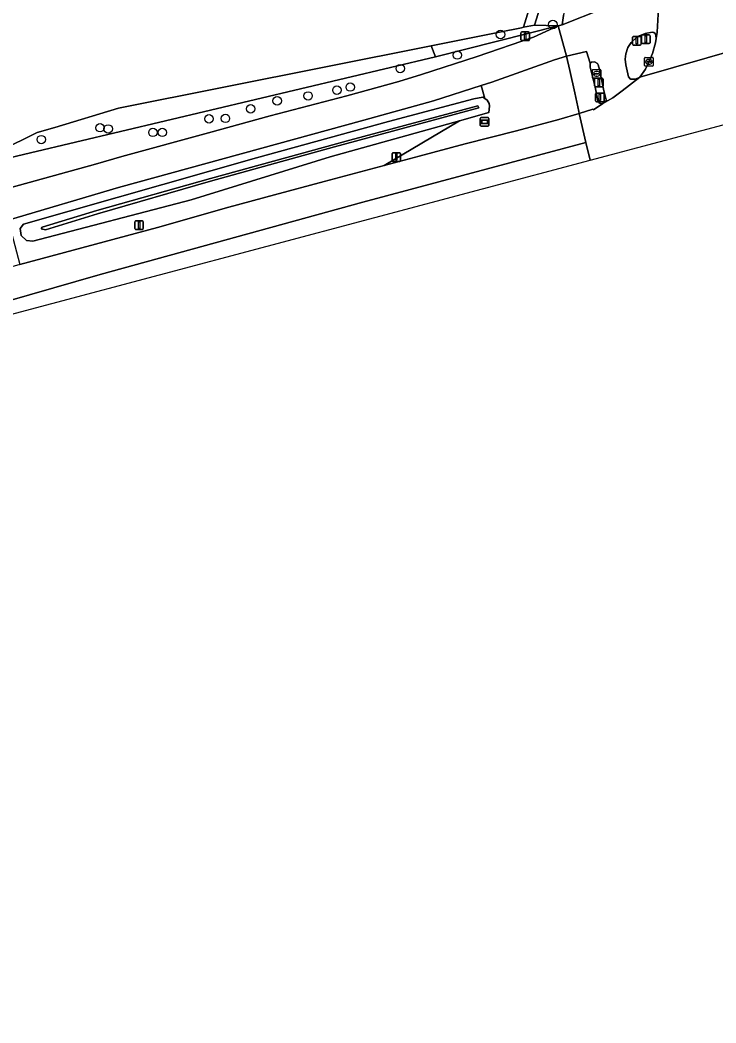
# Model space of a CAD drawing. Extents: x 162722 to 165104, y 384719 to 386284.
# Drawn here: x 164502.3 to 164582.8, y 384996.2 to 385112.3 of the extents above; entities that cross this region are included whole.
import ezdxf

# ---------------------------------------------------------------- set-up
doc = ezdxf.new("R2010")
doc.units = 0
for name, color, linetype in [('IMGEO_Afsluitpaal', 7, 'Continuous'), ('IMGEO_Boom', 7, 'Continuous'), ('IMGEO_Drukknoppaal', 7, 'Continuous'), ('IMGEO_Fietspad_gesloten', 7, 'Continuous'), ('IMGEO_Fietspad_open', 7, 'Continuous'), ('IMGEO_Gasput', 7, 'Continuous'), ('IMGEO_Gemengd_bos', 7, 'Continuous'), ('IMGEO_Grasland_agrarisch', 7, 'Continuous'), ('IMGEO_Groenvoorziening', 7, 'Continuous'), ('IMGEO_Kolk', 7, 'Continuous'), ('IMGEO_Lichtmast', 7, 'Continuous'), ('IMGEO_Oever', 7, 'Continuous'), ('IMGEO_Plaatsnaambord', 7, 'Continuous'), ('IMGEO_Rijbaan_lokaal_gesloten', 7, 'Continuous'), ('IMGEO_Rijbaan_regionaal_gesloten', 7, 'Continuous'), ('IMGEO_Verkeerseiland_open', 7, 'Continuous'), ('IMGEO_Verkeersregelinstallatiepaal', 7, 'Continuous'), ('IMGEO_Voetpad_open', 7, 'Continuous'), ('IMGEO_Waterloop', 7, 'Continuous')]:
    doc.layers.add(name, color=color, linetype=linetype)

msp = doc.modelspace()

# ---------------------------------------------------------------- linework, layer by layer
at = {"layer": 'IMGEO_Afsluitpaal'}
for p, q in [((164560.26, 385110.05), (164560.26, 385110.85)), ((164560.26, 385110.85), (164560.26, 385110.05)), ((164560.36, 385110.95), (164561.15, 385110.95)), ((164561.15, 385110.95), (164560.36, 385110.95)), ((164561.25, 385110.85), (164561.25, 385110.05)), ((164561.25, 385110.05), (164561.25, 385110.85)), ((164561.15, 385109.95), (164560.36, 385109.95)), ((164560.36, 385109.95), (164561.15, 385109.95))]:
    msp.add_line(p, q, dxfattribs=at)
msp.add_lwpolyline([(164560.68, 385110.83), (164560.83, 385110.83), (164560.83, 385110.08), (164560.68, 385110.08), (164560.68, 385110.83)], dxfattribs=at)
for centre, start, end in [((164560.36, 385110.85), 90, 180), ((164560.36, 385110.85), 90, 180), ((164561.15, 385110.85), 0, 90), ((164561.15, 385110.85), 360, 90), ((164560.36, 385110.05), 180, 270), ((164560.36, 385110.05), 180, 270), ((164561.15, 385110.05), 270, 0), ((164561.15, 385110.05), 270, 0)]:
    msp.add_arc(centre, 0.1, start, end, dxfattribs=at)
at = {"layer": 'IMGEO_Boom'}
for centre in [(164563.95, 385111.82), (164557.89, 385110.65), (164552.9, 385108.28), (164546.3, 385106.71), (164538.97, 385104.21), (164540.51, 385104.57), (164532.06, 385102.98), (164535.63, 385103.54), (164528.99, 385102.05), (164524.17, 385100.89), (164526.07, 385100.94), (164511.56, 385099.86), (164512.5, 385099.72), (164517.68, 385099.32), (164518.77, 385099.32), (164504.77, 385098.49)]:
    msp.add_circle(centre, 0.489, dxfattribs=at)
at = {"layer": 'IMGEO_Drukknoppaal'}
for p, q in [((164573.16, 385109.54), (164573.16, 385110.33)), ((164573.16, 385110.33), (164573.16, 385109.54)), ((164573.26, 385110.43), (164574.05, 385110.43)), ((164574.05, 385110.43), (164573.26, 385110.43)), ((164574.15, 385110.33), (164574.15, 385109.54)), ((164574.15, 385109.54), (164574.15, 385110.33)), ((164574.05, 385109.44), (164573.26, 385109.44)), ((164573.26, 385109.44), (164574.05, 385109.44)), ((164568.77, 385104.7), (164568.77, 385105.5)), ((164568.77, 385105.5), (164568.77, 385104.7)), ((164568.87, 385105.6), (164569.66, 385105.6)), ((164569.66, 385105.6), (164568.87, 385105.6)), ((164569.76, 385105.5), (164569.76, 385104.7)), ((164569.76, 385104.7), (164569.76, 385105.5)), ((164569.66, 385104.6), (164568.87, 385104.6)), ((164568.87, 385104.6), (164569.66, 385104.6))]:
    msp.add_line(p, q, dxfattribs=at)
for points in [[(164573.58, 385110.31), (164573.73, 385110.31), (164573.73, 385109.56), (164573.58, 385109.56), (164573.58, 385110.31)], [(164569.19, 385105.47), (164569.34, 385105.47), (164569.34, 385104.72), (164569.19, 385104.72), (164569.19, 385105.47)]]:
    msp.add_lwpolyline(points, dxfattribs=at)
for centre, start, end in [((164573.26, 385110.33), 90, 180), ((164573.26, 385110.33), 90, 180), ((164574.05, 385110.33), 0, 90), ((164574.05, 385110.33), 360, 90), ((164573.26, 385109.54), 180, 270), ((164573.26, 385109.54), 180, 270), ((164574.05, 385109.54), 270, 0), ((164574.05, 385109.54), 270, 0), ((164568.87, 385105.5), 90, 180), ((164568.87, 385105.5), 90, 180), ((164569.66, 385105.5), 0, 90), ((164569.66, 385105.5), 360, 90), ((164568.87, 385104.7), 180, 270), ((164568.87, 385104.7), 180, 270), ((164569.66, 385104.7), 270, 0), ((164569.66, 385104.7), 270, 0)]:
    msp.add_arc(centre, 0.1, start, end, dxfattribs=at)
at = {"layer": 'IMGEO_Fietspad_gesloten'}
for points in [[(164565.18, 385112.84), (164565.02, 385111.77), (164574.38, 385115.51)], [(164500.93, 385089.15), (164513.7, 385092.94), (164542.09, 385100.75), (164550.14, 385102.97), (164555.66, 385104.75), (164556.88, 385105.14), (164564.15, 385107.71), (164565.53, 385108.14), (164564.58, 385111.67), (164561.73, 385110.36), (164555.19, 385108.1), (164548.75, 385106.01), (164546.15, 385105.23), (164540.12, 385103.54), (164531.23, 385101.23), (164524.13, 385099.28), (164514.1, 385096.54), (164511.04, 385095.66), (164500, 385092.58)]]:
    msp.add_lwpolyline(points, dxfattribs=at)
at = {"layer": 'IMGEO_Fietspad_open'}
msp.add_lwpolyline([(164574.38, 385115.51), (164565.02, 385111.77), (164564.58, 385111.67), (164565.53, 385108.14), (164567.86, 385108.7), (164568.26, 385107.32), (164568.42, 385107.45), (164568.76, 385107.51), (164569.11, 385107.31), (164569.21, 385107.15), (164569.34, 385106.6), (164569.83, 385104.34), (164570.1, 385103.21), (164570.14, 385103.06), (164570.08, 385102.93), (164569.74, 385102.66), (164570.89, 385103.31), (164571.98, 385104.13), (164574, 385105.72), (164573.5, 385105.47), (164572.92, 385105.5), (164572.72, 385105.77), (164572.39, 385107.16), (164572.32, 385107.8), (164572.39, 385108.42), (164572.61, 385109.14), (164573.01, 385109.74), (164573.6, 385110.27), (164573.99, 385110.49), (164574.64, 385110.77), (164575.43, 385110.93), (164575.63, 385110.88), (164575.77, 385110.78), (164575.85, 385110.54), (164575.9, 385110.18), (164576.01, 385110.91), (164576.23, 385114.39)], dxfattribs=at)
at = {"layer": 'IMGEO_Gasput'}
for p, q in [((164568.52, 385105.67), (164568.52, 385106.52)), ((164568.59, 385106.6), (164569.45, 385106.6)), ((164569.45, 385105.6), (164568.59, 385105.6)), ((164568.78, 385106.09), (164568.78, 385106.1)), ((164568.82, 385106.14), (164569.22, 385106.14)), ((164569.21, 385106.05), (164568.82, 385106.05)), ((164569.03, 385105.82), (164569, 385105.82)), ((164569.01, 385106.38), (164569.03, 385106.38)), ((164569.26, 385106.1), (164569.26, 385106.09)), ((164569.52, 385106.52), (164569.52, 385105.67))]:
    msp.add_line(p, q, dxfattribs=at)
for points in [[(164568.52, 385105.67), (164568.52, 385106.52)], [(164568.59, 385106.6), (164569.45, 385106.6)], [(164569.45, 385105.6), (164568.59, 385105.6)], [(164569.52, 385106.52), (164569.52, 385105.67)]]:
    msp.add_lwpolyline(points, dxfattribs=at)
for centre, radius, start, end in [((164568.59, 385106.52), 0.0765, 91.552, 178.448), ((164568.59, 385106.52), 0.0765, 91.552, 178.448), ((164568.59, 385105.67), 0.0765, 181.552, 268.448), ((164568.59, 385105.67), 0.0765, 181.552, 268.448), ((164568.82, 385106.1), 0.0403, 85.8775, 175.7526), ((164568.81, 385106.09), 0.0366, 178.938, 274.7102), ((164569.22, 385106.1), 0.043, 264.8664, 352.4533), ((164569.22, 385106.1), 0.0386, 1.7309, 96.639), ((164569.44, 385106.52), 0.0765, 1.552, 88.448), ((164569.44, 385106.52), 0.0765, 1.552, 88.448), ((164569.44, 385105.67), 0.0765, 271.552, 358.448), ((164569.44, 385105.67), 0.0765, 271.552, 358.448)]:
    msp.add_arc(centre, radius, start, end, dxfattribs=at)
for centre, major_axis, ratio, start_param, end_param in [((164569.01, 385106.1), (-0.387, 0.002), 0.722429, 4.712389, 7.853982), ((164569.03, 385106.1), (-0.39, 0.002), 0.717154, 1.570796, 4.712389)]:
    msp.add_ellipse(centre, major_axis=major_axis, ratio=ratio, start_param=start_param, end_param=end_param, dxfattribs=at)
at = {"layer": 'IMGEO_Gemengd_bos'}
for points in [[(164550.38, 385108.09), (164564.58, 385111.67), (164561.83, 385111.75), (164560.57, 385111.49), (164560.32, 385111.44), (164557.78, 385110.94), (164549.87, 385109.36)], [(164499.42, 385095.98), (164503.52, 385096.96), (164550.38, 385108.09), (164549.87, 385109.36), (164513.71, 385102.12), (164506.32, 385099.9), (164504.3, 385099.32), (164500, 385097.2), (164491.8, 385095.1), (164489.07, 385094.67), (164489.28, 385093.65)]]:
    msp.add_lwpolyline(points, close=True, dxfattribs=at)
at = {"layer": 'IMGEO_Grasland_agrarisch'}
msp.add_lwpolyline([(164489.07, 385094.67), (164491.8, 385095.1), (164500, 385097.2), (164504.3, 385099.32), (164506.32, 385099.9), (164513.71, 385102.12), (164549.87, 385109.36), (164557.78, 385110.94), (164560.32, 385111.44), (164560.57, 385111.49), (164567.2, 385133.19), (164570.85, 385144.55), (164573.65, 385152.54), (164578.9, 385162.12), (164583.56, 385168.85)], dxfattribs=at)
at = {"layer": 'IMGEO_Groenvoorziening'}
for points in [[(164560.57, 385111.49), (164561.83, 385111.75), (164573.21, 385148.16), (164576.96, 385156.77), (164577.84, 385158.16), (164578.91, 385160.37), (164581.43, 385164.53), (164586.63, 385171.74), (164592.56, 385178.36), (164596.89, 385182.43), (164603.07, 385187.34), (164607.69, 385190.5), (164606.13, 385190.64), (164599.27, 385185.97), (164591.33, 385178.21), (164586.74, 385173.12), (164583.56, 385168.85), (164578.9, 385162.12), (164573.65, 385152.54), (164570.85, 385144.55), (164567.2, 385133.19)], [(164566.98, 385101.5), (164566.94, 385101.74), (164566.5, 385103.92), (164565.9, 385106.49), (164565.53, 385108.14), (164564.15, 385107.71), (164556.88, 385105.14), (164555.66, 385104.75), (164556.08, 385103.24), (164556.36, 385103.04), (164556.57, 385102.68), (164556.63, 385102.39), (164556.59, 385101.98), (164556.54, 385101.61), (164553.17, 385100.67), (164544.44, 385095.48), (164548.48, 385096.56), (164553.82, 385097.98), (164559.74, 385099.51), (164564.63, 385100.81)], [(164556.08, 385103.24), (164555.66, 385104.75), (164550.14, 385102.97), (164542.09, 385100.75), (164513.7, 385092.94), (164500.93, 385089.15), (164502.3, 385084.03), (164518.2, 385088.33), (164526.45, 385090.65), (164531.74, 385092.08), (164537.49, 385093.62), (164544.44, 385095.48), (164553.17, 385100.67), (164538.18, 385096.51), (164522.11, 385091.52), (164503.8, 385086.72), (164503.05, 385086.8), (164502.45, 385087.4), (164502.33, 385088.18), (164502.7, 385088.69), (164529.66, 385096.39), (164544.92, 385100.59), (164554.82, 385103.22), (164555.87, 385103.4)]]:
    msp.add_lwpolyline(points, close=True, dxfattribs=at)
for points in [[(164586.63, 385171.74), (164581.43, 385164.53), (164578.91, 385160.37), (164577.84, 385158.16), (164576.96, 385156.77), (164573.21, 385148.16), (164561.83, 385111.75), (164564.58, 385111.67), (164565.02, 385111.77), (164565.18, 385112.84), (164565.94, 385115.39), (164566.45, 385117.41), (164567.55, 385121.71), (164568.95, 385127.79), (164570.03, 385132.66), (164571.38, 385137.41), (164572.76, 385143.11), (164574.76, 385149.18), (164576.62, 385153.32), (164577.85, 385155.95), (164579.49, 385158.68), (164581.39, 385161.65), (164582.75, 385163.49), (164586.06, 385167.88)], [(164500, 385092.58), (164511.04, 385095.66), (164514.1, 385096.54), (164524.13, 385099.28), (164531.23, 385101.23), (164540.12, 385103.54), (164546.15, 385105.23), (164548.75, 385106.01), (164555.19, 385108.1), (164561.73, 385110.36), (164564.58, 385111.67), (164550.38, 385108.09), (164503.52, 385096.96), (164499.42, 385095.98)]]:
    msp.add_lwpolyline(points, dxfattribs=at)
at = {"layer": 'IMGEO_Kolk'}
for p, q in [((164574.57, 385107.08), (164574.57, 385107.93)), ((164574.64, 385108), (164575.5, 385108)), ((164575.06, 385107.78), (164575.08, 385107.78)), ((164575.57, 385107.93), (164575.57, 385107.08)), ((164575.5, 385107), (164574.64, 385107)), ((164574.83, 385107.5), (164574.83, 385107.51)), ((164574.87, 385107.55), (164575.27, 385107.55)), ((164575.27, 385107.46), (164574.87, 385107.46)), ((164575.08, 385107.22), (164575.06, 385107.22)), ((164575.31, 385107.51), (164575.31, 385107.5))]:
    msp.add_line(p, q, dxfattribs=at)
for points in [[(164574.57, 385107.08), (164574.57, 385107.93)], [(164574.64, 385108), (164575.5, 385108)], [(164575.57, 385107.93), (164575.57, 385107.08)], [(164575.5, 385107), (164574.64, 385107)]]:
    msp.add_lwpolyline(points, dxfattribs=at)
for centre, radius, start, end in [((164574.65, 385107.93), 0.0765, 91.552, 178.448), ((164574.65, 385107.93), 0.0765, 91.552, 178.448), ((164575.49, 385107.93), 0.0765, 1.552, 88.448), ((164575.49, 385107.93), 0.0765, 1.552, 88.448), ((164574.65, 385107.08), 0.0765, 181.552, 268.448), ((164574.65, 385107.08), 0.0765, 181.552, 268.448), ((164574.87, 385107.51), 0.0403, 85.8775, 175.7526), ((164574.87, 385107.5), 0.0366, 178.938, 274.7102), ((164575.27, 385107.51), 0.0386, 1.7309, 96.639), ((164575.27, 385107.5), 0.043, 264.8664, 352.4533), ((164575.49, 385107.08), 0.0765, 271.552, 358.448), ((164575.49, 385107.08), 0.0765, 271.552, 358.448)]:
    msp.add_arc(centre, radius, start, end, dxfattribs=at)
for centre, major_axis, ratio, start_param, end_param in [((164575.06, 385107.5), (-0.387, 0.002), 0.722429, 4.712389, 7.853982), ((164575.08, 385107.5), (-0.39, 0.002), 0.717154, 1.570796, 4.712389)]:
    msp.add_ellipse(centre, major_axis=major_axis, ratio=ratio, start_param=start_param, end_param=end_param, dxfattribs=at)
at = {"layer": 'IMGEO_Lichtmast'}
for p, q in [((164545.35, 385096.07), (164545.35, 385096.86)), ((164545.35, 385096.86), (164545.35, 385096.07)), ((164545.45, 385096.96), (164546.24, 385096.96)), ((164546.24, 385096.96), (164545.45, 385096.96)), ((164546.34, 385096.86), (164546.34, 385096.07)), ((164546.34, 385096.07), (164546.34, 385096.86)), ((164546.24, 385095.97), (164545.45, 385095.97)), ((164545.45, 385095.97), (164546.24, 385095.97)), ((164515.58, 385088.18), (164515.58, 385088.98)), ((164515.58, 385088.98), (164515.58, 385088.18)), ((164515.68, 385089.08), (164516.47, 385089.08)), ((164516.47, 385089.08), (164515.68, 385089.08)), ((164516.47, 385088.08), (164515.68, 385088.08)), ((164515.68, 385088.08), (164516.47, 385088.08)), ((164516.57, 385088.98), (164516.57, 385088.18)), ((164516.57, 385088.18), (164516.57, 385088.98))]:
    msp.add_line(p, q, dxfattribs=at)
for points in [[(164545.77, 385096.84), (164545.92, 385096.84), (164545.92, 385096.09), (164545.77, 385096.09), (164545.77, 385096.84)], [(164516, 385088.95), (164516.15, 385088.95), (164516.15, 385088.2), (164516, 385088.2), (164516, 385088.95)]]:
    msp.add_lwpolyline(points, dxfattribs=at)
for centre, start, end in [((164545.45, 385096.86), 90, 180), ((164545.45, 385096.86), 90, 180), ((164546.24, 385096.86), 0, 90), ((164546.24, 385096.86), 360, 90), ((164545.45, 385096.07), 180, 270), ((164545.45, 385096.07), 180, 270), ((164546.24, 385096.07), 270, 0), ((164546.24, 385096.07), 270, 0), ((164515.68, 385088.98), 90, 180), ((164515.68, 385088.98), 90, 180), ((164515.68, 385088.18), 180, 270), ((164515.68, 385088.18), 180, 270), ((164516.47, 385088.98), 0, 90), ((164516.47, 385088.98), 360, 90), ((164516.47, 385088.18), 270, 0), ((164516.47, 385088.18), 270, 0)]:
    msp.add_arc(centre, 0.1, start, end, dxfattribs=at)
at = {"layer": 'IMGEO_Oever'}
for points in [[(164553.17, 385100.67), (164556.54, 385101.61), (164556.59, 385101.98), (164556.63, 385102.39), (164556.57, 385102.68), (164556.36, 385103.04), (164556.08, 385103.24), (164555.87, 385103.4), (164554.82, 385103.22), (164544.92, 385100.59), (164529.66, 385096.39), (164502.7, 385088.69), (164502.33, 385088.18), (164502.45, 385087.4), (164503.05, 385086.8), (164503.8, 385086.72), (164522.11, 385091.52), (164538.18, 385096.51)], [(164504.86, 385088.36), (164511.21, 385090.27), (164524.36, 385093.97), (164540.46, 385098.41), (164555.29, 385102.39), (164555.4, 385102.16), (164538.7, 385097.64), (164524.35, 385093.68), (164511.28, 385089.9), (164505.27, 385088.06), (164504.75, 385088.14)]]:
    msp.add_lwpolyline(points, close=True, dxfattribs=at)
at = {"layer": 'IMGEO_Plaatsnaambord'}
for p, q in [((164555.56, 385100.14), (164555.56, 385100.94)), ((164555.56, 385100.94), (164555.56, 385100.14)), ((164555.66, 385101.04), (164556.45, 385101.04)), ((164556.45, 385101.04), (164555.66, 385101.04)), ((164556.55, 385100.94), (164556.55, 385100.14)), ((164556.55, 385100.14), (164556.55, 385100.94)), ((164556.45, 385100.04), (164555.66, 385100.04)), ((164555.66, 385100.04), (164556.45, 385100.04))]:
    msp.add_line(p, q, dxfattribs=at)
for points in [[(164555.66, 385100.78), (164556.45, 385100.78), (164556.45, 385100.31), (164555.66, 385100.31), (164555.66, 385100.78)], [(164555.72, 385100.71), (164555.72, 385100.38), (164556.38, 385100.38), (164556.38, 385100.71), (164555.72, 385100.71)]]:
    msp.add_lwpolyline(points, dxfattribs=at)
for centre, start, end in [((164555.66, 385100.94), 90, 180), ((164555.66, 385100.94), 90, 180), ((164556.45, 385100.94), 0, 90), ((164556.45, 385100.94), 360, 90), ((164555.66, 385100.14), 180, 270), ((164555.66, 385100.14), 180, 270), ((164556.45, 385100.14), 270, 0), ((164556.45, 385100.14), 270, 0)]:
    msp.add_arc(centre, 0.1, start, end, dxfattribs=at)
at = {"layer": 'IMGEO_Rijbaan_lokaal_gesloten'}
msp.add_lwpolyline([(164583.77, 385152.22), (164582.68, 385149.9), (164581.83, 385147.78), (164580.94, 385145.47), (164580.34, 385143.56), (164579.58, 385141.08), (164579.06, 385138.62), (164578.35, 385135.13), (164577.32, 385130.73), (164576.85, 385127.51), (164576.62, 385125.25), (164576.58, 385124.82), (164576.38, 385122.55), (164576.23, 385117.21), (164576.23, 385116.05), (164576.23, 385114.39), (164576.01, 385110.91), (164575.9, 385110.18), (164575.83, 385109.69), (164575.49, 385108.44), (164575.15, 385107.64), (164574.67, 385106.64), (164574, 385105.72), (164593.76, 385111.38)], dxfattribs=at)
at = {"layer": 'IMGEO_Rijbaan_regionaal_gesloten'}
for points in [[(164568.27, 385096.09), (164586.7, 385101), (164595.28, 385103.29), (164594.94, 385105.06), (164594.26, 385108.72), (164594.22, 385108.94), (164593.76, 385111.38), (164574, 385105.72), (164571.98, 385104.13), (164570.89, 385103.31), (164569.74, 385102.66), (164568.64, 385101.92), (164568.56, 385102.03), (164566.98, 385101.5), (164567.78, 385098.14)], [(164264.02, 384996.22), (164310.69, 385015.12), (164396.36, 385045.62), (164493.51, 385076.18), (164568.27, 385096.09), (164567.78, 385098.14), (164541.95, 385091.26), (164511.56, 385082.86), (164492.64, 385077.43), (164476.98, 385072.82), (164457.59, 385066.98), (164438.07, 385060.94), (164422.97, 385056.11), (164407.27, 385050.93), (164384.53, 385043.32), (164369.31, 385038.04), (164348.78, 385030.78), (164334.91, 385025.82), (164323.86, 385021.71), (164309.26, 385016.25), (164297.07, 385011.61), (164282.07, 385005.86), (164264.32, 384998.78), (164263.33, 384998.39)]]:
    msp.add_lwpolyline(points, close=True, dxfattribs=at)
for points in [[(164567.78, 385098.14), (164566.98, 385101.5), (164564.63, 385100.81), (164559.74, 385099.51), (164553.82, 385097.98), (164548.48, 385096.56), (164544.44, 385095.48), (164537.49, 385093.62), (164531.74, 385092.08), (164526.45, 385090.65), (164518.2, 385088.33), (164502.3, 385084.03), (164500, 385083.38), (164492.63, 385081.1), (164477.09, 385076.28), (164408.8, 385055.07), (164408.5, 385054.96), (164408.48, 385055.03)], [(164329.23, 385027.44), (164316.75, 385022.57), (164262.42, 385001.31), (164263.33, 384998.39), (164264.32, 384998.78), (164282.07, 385005.86), (164297.07, 385011.61), (164309.26, 385016.25), (164323.86, 385021.71), (164334.91, 385025.82), (164348.78, 385030.78), (164369.31, 385038.04), (164384.53, 385043.32), (164407.27, 385050.93), (164422.97, 385056.11), (164438.07, 385060.94), (164457.59, 385066.98), (164476.98, 385072.82), (164492.64, 385077.43), (164511.56, 385082.86), (164541.95, 385091.26), (164567.78, 385098.14)]]:
    msp.add_lwpolyline(points, dxfattribs=at)
at = {"layer": 'IMGEO_Verkeerseiland_open'}
for points in [[(164575.9, 385110.18), (164575.85, 385110.54), (164575.77, 385110.78), (164575.63, 385110.88), (164575.43, 385110.93), (164574.64, 385110.77), (164573.99, 385110.49), (164573.6, 385110.27), (164573.01, 385109.74), (164572.61, 385109.14), (164572.39, 385108.42), (164572.32, 385107.8), (164572.39, 385107.16), (164572.72, 385105.77), (164572.92, 385105.5), (164573.5, 385105.47), (164574, 385105.72), (164574.67, 385106.64), (164575.15, 385107.64), (164575.49, 385108.44), (164575.83, 385109.69)], [(164568.26, 385107.32), (164568.27, 385106.86), (164568.83, 385104.55), (164569.14, 385103.01), (164569.34, 385102.69), (164569.57, 385102.64), (164569.74, 385102.66), (164570.08, 385102.93), (164570.14, 385103.06), (164570.1, 385103.21), (164569.83, 385104.34), (164569.34, 385106.6), (164569.21, 385107.15), (164569.11, 385107.31), (164568.76, 385107.51), (164568.42, 385107.45)]]:
    msp.add_lwpolyline(points, close=True, dxfattribs=at)
at = {"layer": 'IMGEO_Verkeersregelinstallatiepaal'}
for p, q in [((164574.22, 385109.71), (164574.22, 385110.51)), ((164574.22, 385110.51), (164574.22, 385109.71)), ((164574.32, 385110.61), (164575.1, 385110.61)), ((164575.1, 385110.61), (164574.32, 385110.61)), ((164575.2, 385110.51), (164575.2, 385109.71)), ((164575.2, 385109.71), (164575.2, 385110.51)), ((164575.1, 385109.61), (164574.32, 385109.61)), ((164574.32, 385109.61), (164575.1, 385109.61)), ((164568.89, 385102.97), (164568.89, 385103.77)), ((164568.89, 385103.77), (164568.89, 385102.97)), ((164568.99, 385103.87), (164569.78, 385103.87)), ((164569.78, 385103.87), (164568.99, 385103.87)), ((164569.88, 385103.77), (164569.88, 385102.97)), ((164569.88, 385102.97), (164569.88, 385103.77)), ((164569.78, 385102.87), (164568.99, 385102.87)), ((164568.99, 385102.87), (164569.78, 385102.87))]:
    msp.add_line(p, q, dxfattribs=at)
for points in [[(164574.63, 385110.49), (164574.79, 385110.49), (164574.79, 385109.74), (164574.63, 385109.74), (164574.63, 385110.49)], [(164569.31, 385103.75), (164569.46, 385103.75), (164569.46, 385103), (164569.31, 385103), (164569.31, 385103.75)]]:
    msp.add_lwpolyline(points, dxfattribs=at)
for centre, start, end in [((164574.32, 385110.51), 90, 180), ((164574.32, 385110.51), 90, 180), ((164575.1, 385110.51), 0, 90), ((164575.1, 385110.51), 360, 90), ((164574.32, 385109.71), 180, 270), ((164574.32, 385109.71), 180, 270), ((164575.1, 385109.71), 270, 0), ((164575.1, 385109.71), 270, 0), ((164568.99, 385103.77), 90, 180), ((164568.99, 385103.77), 90, 180), ((164569.78, 385103.77), 0, 90), ((164569.78, 385103.77), 360, 90), ((164568.99, 385102.97), 180, 270), ((164568.99, 385102.97), 180, 270), ((164569.78, 385102.97), 270, 0), ((164569.78, 385102.97), 270, 0)]:
    msp.add_arc(centre, 0.1, start, end, dxfattribs=at)
at = {"layer": 'IMGEO_Voetpad_open'}
msp.add_lwpolyline([(164568.26, 385107.32), (164567.86, 385108.7), (164565.53, 385108.14), (164565.9, 385106.49), (164566.5, 385103.92), (164566.94, 385101.74), (164566.98, 385101.5), (164568.56, 385102.03), (164568.64, 385101.92), (164569.74, 385102.66), (164569.57, 385102.64), (164569.34, 385102.69), (164569.14, 385103.01), (164568.83, 385104.55), (164568.27, 385106.86)], close=True, dxfattribs=at)
at = {"layer": 'IMGEO_Waterloop'}
msp.add_lwpolyline([(164504.86, 385088.36), (164504.75, 385088.14), (164505.27, 385088.06), (164511.28, 385089.9), (164524.35, 385093.68), (164538.7, 385097.64), (164555.4, 385102.16), (164555.29, 385102.39), (164540.46, 385098.41), (164524.36, 385093.97), (164511.21, 385090.27)], close=True, dxfattribs=at)

doc.saveas('drawing.dxf')
